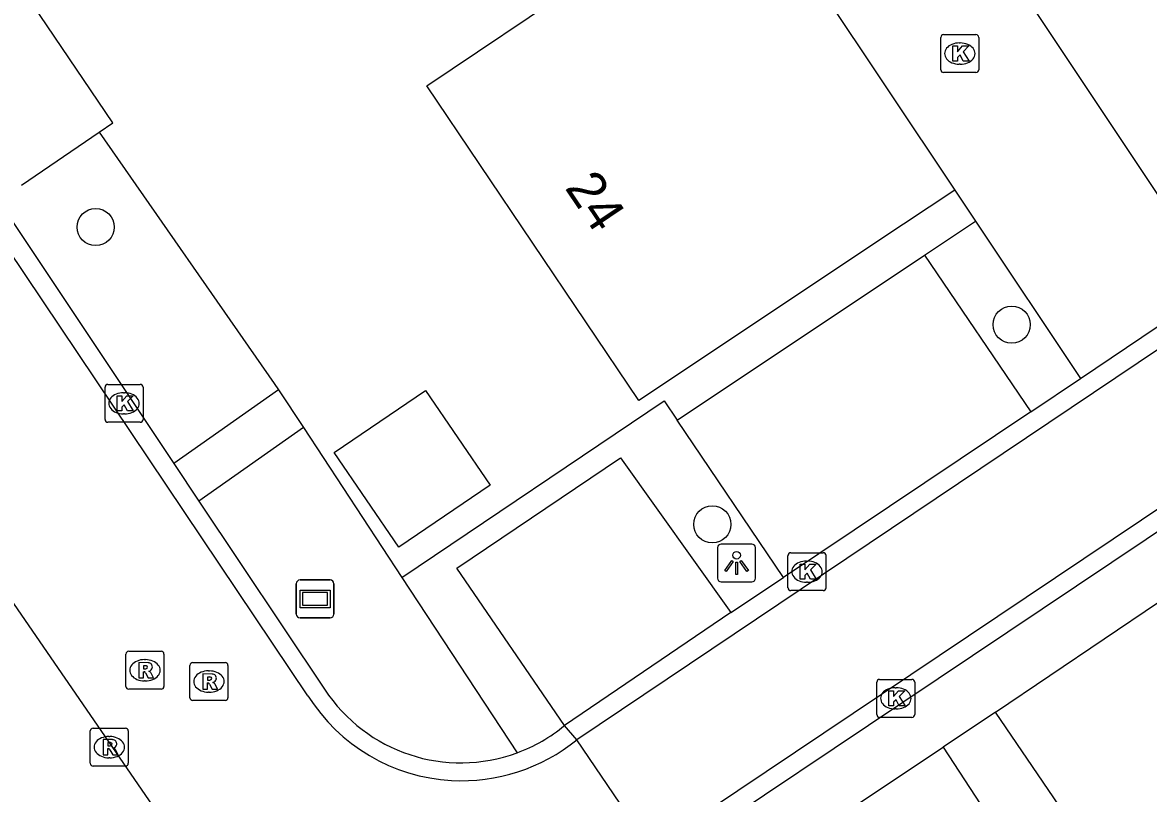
# Model space of a CAD drawing. Extents: x 158797 to 159887, y 384318 to 385255.
# Drawn here: x 158949.74 to 158979.4, y 384546.28 to 384566.6 of the extents above; entities that cross this region are included whole.
import ezdxf

# ---------------------------------------------------------------- set-up
doc = ezdxf.new("R2010")
doc.units = 0
for name, color, linetype in [('IMGEO_Boom', 7, 'Continuous'), ('IMGEO_Erf', 7, 'Continuous'), ('IMGEO_Groenvoorziening', 7, 'Continuous'), ('IMGEO_Haag', 7, 'Continuous'), ('IMGEO_Kolk', 7, 'Continuous'), ('IMGEO_Lichtpunt', 7, 'Continuous'), ('IMGEO_Pand', 7, 'Continuous'), ('IMGEO_Pand_nummerreeks', 7, 'Continuous'), ('IMGEO_Parkeervlak_open', 7, 'Continuous'), ('IMGEO_Rijbaan_lokaal_open', 7, 'Continuous'), ('IMGEO_Rioolput', 7, 'Continuous'), ('IMGEO_Straatnaambord', 7, 'Continuous'), ('IMGEO_Voetpad_open', 7, 'Continuous')]:
    doc.layers.add(name, color=color, linetype=linetype)

msp = doc.modelspace()

# ---------------------------------------------------------------- linework, layer by layer
at = {"layer": 'IMGEO_Boom'}
for centre in [(158951.669, 384561.211), (158975.794, 384558.64), (158967.908, 384553.377)]:
    msp.add_circle(centre, 0.489, dxfattribs=at)
at = {"layer": 'IMGEO_Erf'}
msp.add_lwpolyline([(158974.292, 384562.184), (158974.837, 384561.367)], dxfattribs=at)
at = {"layer": 'IMGEO_Groenvoorziening'}
for points in [[(158951.765, 384563.716), (158956.373, 384557.093), (158956.488, 384556.918)], [(158957.14, 384555.926), (158959.736, 384551.973)]]:
    msp.add_lwpolyline(points, dxfattribs=at)
at = {"layer": 'IMGEO_Haag'}
for points in [[(158973.495, 384560.47), (158974.837, 384561.367)], [(158974.837, 384561.367), (158977.604, 384557.222)], [(158959.736, 384551.973), (158966.637, 384556.632), (158966.983, 384556.12)], [(158959.736, 384551.973), (158962.768, 384547.356)]]:
    msp.add_lwpolyline(points, dxfattribs=at)
at = {"layer": 'IMGEO_Kolk'}
for p, q in [((158974.001, 384566.284), (158974.853, 384566.284)), ((158973.926, 384565.358), (158973.926, 384566.21)), ((158974.414, 384566.064), (158974.439, 384566.064)), ((158974.927, 384566.21), (158974.927, 384565.358)), ((158974.437, 384565.504), (158974.412, 384565.504)), ((158974.853, 384565.284), (158974.001, 384565.284)), ((158951.916, 384556.14), (158951.916, 384556.992)), ((158951.991, 384557.066), (158952.843, 384557.066)), ((158952.404, 384556.846), (158952.429, 384556.846)), ((158952.917, 384556.992), (158952.917, 384556.14)), ((158952.427, 384556.286), (158952.402, 384556.286)), ((158952.843, 384556.066), (158951.991, 384556.066)), ((158969.902, 384551.704), (158969.902, 384552.556)), ((158969.977, 384552.63), (158970.829, 384552.63)), ((158970.39, 384552.41), (158970.415, 384552.41)), ((158970.903, 384552.556), (158970.903, 384551.704)), ((158970.413, 384551.85), (158970.388, 384551.85)), ((158970.829, 384551.63), (158969.977, 384551.63)), ((158972.24, 384548.365), (158972.24, 384549.217)), ((158972.315, 384549.291), (158973.167, 384549.291)), ((158973.241, 384549.217), (158973.241, 384548.365)), ((158972.728, 384549.071), (158972.753, 384549.071)), ((158972.751, 384548.511), (158972.726, 384548.511)), ((158973.167, 384548.291), (158972.315, 384548.291))]:
    msp.add_line(p, q, dxfattribs=at)
for points in [[(158974.001, 384566.284), (158974.853, 384566.284)], [(158973.926, 384565.358), (158973.926, 384566.21)], [(158974.247, 384565.984), (158974.37, 384565.984), (158974.37, 384565.833), (158974.5, 384565.984), (158974.664, 384565.984), (158974.518, 384565.833), (158974.671, 384565.584), (158974.519, 384565.584), (158974.434, 384565.748), (158974.37, 384565.681), (158974.37, 384565.584), (158974.247, 384565.584), (158974.247, 384565.984)], [(158974.927, 384566.21), (158974.927, 384565.358)], [(158974.853, 384565.284), (158974.001, 384565.284)], [(158951.916, 384556.14), (158951.916, 384556.992)], [(158951.991, 384557.066), (158952.843, 384557.066)], [(158952.917, 384556.992), (158952.917, 384556.14)], [(158952.237, 384556.766), (158952.36, 384556.766), (158952.36, 384556.615), (158952.49, 384556.766), (158952.654, 384556.766), (158952.508, 384556.615), (158952.661, 384556.366), (158952.509, 384556.366), (158952.424, 384556.53), (158952.36, 384556.463), (158952.36, 384556.366), (158952.237, 384556.366), (158952.237, 384556.766)], [(158952.843, 384556.066), (158951.991, 384556.066)], [(158969.902, 384551.704), (158969.902, 384552.556)], [(158969.977, 384552.63), (158970.829, 384552.63)], [(158970.903, 384552.556), (158970.903, 384551.704)], [(158970.223, 384552.33), (158970.346, 384552.33), (158970.346, 384552.179), (158970.476, 384552.33), (158970.64, 384552.33), (158970.494, 384552.179), (158970.647, 384551.93), (158970.495, 384551.93), (158970.41, 384552.094), (158970.346, 384552.027), (158970.346, 384551.93), (158970.223, 384551.93), (158970.223, 384552.33)], [(158970.829, 384551.63), (158969.977, 384551.63)], [(158972.24, 384548.365), (158972.24, 384549.217)], [(158972.315, 384549.291), (158973.167, 384549.291)], [(158973.241, 384549.217), (158973.241, 384548.365)], [(158972.561, 384548.991), (158972.684, 384548.991), (158972.684, 384548.84), (158972.814, 384548.991), (158972.978, 384548.991), (158972.832, 384548.84), (158972.985, 384548.591), (158972.833, 384548.591), (158972.748, 384548.755), (158972.684, 384548.688), (158972.684, 384548.591), (158972.561, 384548.591), (158972.561, 384548.991)], [(158973.167, 384548.291), (158972.315, 384548.291)]]:
    msp.add_lwpolyline(points, dxfattribs=at)
for centre, start, end in [((158974.003, 384566.208), 91.552, 178.448), ((158974.003, 384566.208), 91.552, 178.448), ((158974.851, 384566.208), 1.552, 88.448), ((158974.851, 384566.208), 1.552, 88.448), ((158974.003, 384565.36), 181.552, 268.448), ((158974.003, 384565.36), 181.552, 268.448), ((158974.851, 384565.36), 271.552, 358.448), ((158974.851, 384565.36), 271.552, 358.448), ((158951.993, 384556.99), 91.552, 178.448), ((158951.993, 384556.99), 91.552, 178.448), ((158952.841, 384556.99), 1.552, 88.448), ((158952.841, 384556.99), 1.552, 88.448), ((158951.993, 384556.142), 181.552, 268.448), ((158951.993, 384556.142), 181.552, 268.448), ((158952.841, 384556.142), 271.552, 358.448), ((158952.841, 384556.142), 271.552, 358.448), ((158969.979, 384552.554), 91.552, 178.448), ((158969.979, 384552.554), 91.552, 178.448), ((158970.827, 384552.554), 1.552, 88.448), ((158970.827, 384552.554), 1.552, 88.448), ((158969.979, 384551.706), 181.552, 268.448), ((158969.979, 384551.706), 181.552, 268.448), ((158970.827, 384551.706), 271.552, 358.448), ((158970.827, 384551.706), 271.552, 358.448), ((158972.317, 384549.215), 91.552, 178.448), ((158972.317, 384549.215), 91.552, 178.448), ((158973.165, 384549.215), 1.552, 88.448), ((158973.165, 384549.215), 1.552, 88.448), ((158972.317, 384548.367), 181.552, 268.448), ((158972.317, 384548.367), 181.552, 268.448), ((158973.165, 384548.367), 271.552, 358.448), ((158973.165, 384548.367), 271.552, 358.448)]:
    msp.add_arc(centre, 0.0765, start, end, dxfattribs=at)
for centre, major_axis, ratio, start_param, end_param in [((158974.413, 384565.784), (-0.387, 0.002), 0.722429, 4.712389, 7.853982), ((158974.438, 384565.784), (-0.39, 0.002), 0.717154, 1.570796, 4.712389), ((158952.403, 384556.566), (-0.387, 0.002), 0.722429, 4.712389, 7.853982), ((158952.428, 384556.566), (-0.39, 0.002), 0.717154, 1.570796, 4.712389), ((158970.389, 384552.13), (-0.387, 0.002), 0.722429, 4.712389, 7.853982), ((158970.414, 384552.13), (-0.39, 0.002), 0.717154, 1.570796, 4.712389), ((158972.727, 384548.791), (-0.387, 0.002), 0.722429, 4.712389, 7.853982), ((158972.752, 384548.791), (-0.39, 0.002), 0.717154, 1.570796, 4.712389)]:
    msp.add_ellipse(centre, major_axis=major_axis, ratio=ratio, start_param=start_param, end_param=end_param, dxfattribs=at)
at = {"layer": 'IMGEO_Lichtpunt'}
for p, q in [((158968.049, 384552.763), (158968.049, 384551.956)), ((158968.049, 384552.763), (158968.049, 384551.956)), ((158968.951, 384552.858), (158968.143, 384552.858)), ((158968.951, 384552.858), (158968.143, 384552.858)), ((158969.045, 384551.956), (158969.045, 384552.763)), ((158969.045, 384551.956), (158969.045, 384552.763)), ((158968.143, 384551.862), (158968.951, 384551.862)), ((158968.143, 384551.862), (158968.951, 384551.862))]:
    msp.add_line(p, q, dxfattribs=at)
for points in [[(158968.423, 384552.427), (158968.462, 384552.399), (158968.274, 384552.137), (158968.236, 384552.164), (158968.423, 384552.427)], [(158968.525, 384552.379), (158968.572, 384552.379), (158968.572, 384552.057), (158968.525, 384552.057), (158968.525, 384552.379)], [(158968.635, 384552.399), (158968.673, 384552.426), (158968.86, 384552.164), (158968.821, 384552.136), (158968.635, 384552.399)]]:
    msp.add_lwpolyline(points, dxfattribs=at)
msp.add_circle((158968.548, 384552.561), 0.0994, dxfattribs=at)
for centre, start, end in [((158968.143, 384552.763), 90, 180), ((158968.143, 384552.763), 90, 180), ((158968.951, 384552.763), 0, 90), ((158968.951, 384552.763), 0, 90), ((158968.143, 384551.956), 180, 270), ((158968.143, 384551.956), 180, 270), ((158968.951, 384551.956), 270, 0), ((158968.951, 384551.956), 270, 360)]:
    msp.add_arc(centre, 0.0946, start, end, dxfattribs=at)
at = {"layer": 'IMGEO_Pand'}
for points in [[(158980.589, 384560.65), (158975.039, 384568.982), (158976.532, 384569.976), (158975.079, 384572.157), (158979.384, 384575.025), (158980.837, 384572.844), (158983.282, 384574.473), (158983.363, 384574.527)], [(158968.969, 384570.174), (158974.292, 384562.184)], [(158974.292, 384562.184), (158972.943, 384561.285), (158965.971, 384556.642), (158960.393, 384564.934), (158964.417, 384567.646)], [(158960.358, 384556.906), (158962.057, 384554.407), (158959.652, 384552.772), (158957.953, 384555.271), (158960.358, 384556.906)]]:
    msp.add_lwpolyline(points, dxfattribs=at)
at = {"layer": 'IMGEO_Parkeervlak_open'}
for points in [[(158966.983, 384556.12), (158973.495, 384560.47)], [(158973.495, 384560.47), (158976.294, 384556.34)], [(158969.787, 384551.977), (158966.983, 384556.12)], [(158964.019, 384548.077), (158961.181, 384552.224), (158965.488, 384555.132), (158968.395, 384551.05)], [(158979.659, 384551.322), (158982.34, 384547.329), (158978.157, 384544.325), (158975.366, 384548.427)], [(158973.987, 384547.507), (158976.663, 384543.401), (158970.271, 384538.998)]]:
    msp.add_lwpolyline(points, dxfattribs=at)
at = {"layer": 'IMGEO_Rijbaan_lokaal_open'}
for points in [[(158957.261, 384548.86), (158939.124, 384575.906)], [(158996.282, 384569.174), (158964.339, 384547.701)], [(158966.286, 384544.822), (158998.238, 384566.258)], [(158998.536, 384565.846), (158966.547, 384544.403)], [(158949.098, 384561.908), (158953.728, 384554.978)], [(158977.604, 384557.222), (158981.241, 384559.671)], [(158976.294, 384556.34), (158977.604, 384557.222)], [(158976.294, 384556.34), (158969.787, 384551.977)], [(158953.728, 384554.978), (158954.391, 384553.986)], [(158954.391, 384553.986), (158957.7, 384549.033)], [(158955.173, 384543.047), (158948.753, 384552.386)], [(158968.395, 384551.05), (158969.787, 384551.977)], [(158968.395, 384551.05), (158964.019, 384548.077)], [(158964.339, 384547.701), (158964.019, 384548.077)], [(158966.286, 384544.822), (158964.339, 384547.701)]]:
    msp.add_lwpolyline(points, dxfattribs=at)
for centre, radius, start, end in [((158961.309, 384551.396), 4.777, 212.0708, 266.7718), ((158961.285, 384551.371), 4.28, 213.1084, 290.2728), ((158961.296, 384551.356), 4.263, 290.2054, 309.7076), ((158961.312, 384551.395), 4.776, 266.7339, 309.3318)]:
    msp.add_arc(centre, radius, start, end, dxfattribs=at)
at = {"layer": 'IMGEO_Rioolput'}
for p, q in [((158952.541, 384550.032), (158953.393, 384550.032)), ((158952.466, 384549.106), (158952.466, 384549.958)), ((158952.954, 384549.812), (158952.979, 384549.812)), ((158953.467, 384549.958), (158953.467, 384549.106)), ((158954.227, 384549.735), (158955.079, 384549.735)), ((158954.152, 384548.809), (158954.152, 384549.661)), ((158954.64, 384549.515), (158954.665, 384549.515)), ((158955.153, 384549.661), (158955.153, 384548.809)), ((158952.977, 384549.252), (158952.952, 384549.252)), ((158953.393, 384549.032), (158952.541, 384549.032)), ((158954.663, 384548.955), (158954.638, 384548.955)), ((158955.079, 384548.735), (158954.227, 384548.735)), ((158951.528, 384547.079), (158951.528, 384547.931)), ((158951.603, 384548.005), (158952.455, 384548.005)), ((158952.529, 384547.931), (158952.529, 384547.079)), ((158952.016, 384547.785), (158952.041, 384547.785)), ((158952.455, 384547.005), (158951.603, 384547.005)), ((158952.039, 384547.225), (158952.014, 384547.225))]:
    msp.add_line(p, q, dxfattribs=at)
for points in [[(158952.541, 384550.032), (158953.393, 384550.032)], [(158952.466, 384549.106), (158952.466, 384549.958)], [(158953.055, 384549.73), (158952.803, 384549.732), (158952.803, 384549.332)], [(158953.467, 384549.958), (158953.467, 384549.106)], [(158954.227, 384549.735), (158955.079, 384549.735)], [(158952.803, 384549.332), (158952.927, 384549.332), (158952.927, 384549.494), (158952.938, 384549.494)], [(158952.981, 384549.651), (158952.927, 384549.651), (158952.927, 384549.57)], [(158952.927, 384549.57), (158952.979, 384549.57)], [(158952.985, 384549.465), (158953.056, 384549.332), (158953.196, 384549.332), (158953.131, 384549.458)], [(158954.152, 384548.809), (158954.152, 384549.661)], [(158954.741, 384549.433), (158954.489, 384549.435), (158954.489, 384549.035)], [(158955.153, 384549.661), (158955.153, 384548.809)], [(158954.489, 384549.035), (158954.613, 384549.035), (158954.613, 384549.197), (158954.624, 384549.197)], [(158954.667, 384549.354), (158954.613, 384549.354), (158954.613, 384549.273)], [(158954.613, 384549.273), (158954.665, 384549.273)], [(158954.671, 384549.168), (158954.742, 384549.035), (158954.882, 384549.035), (158954.817, 384549.161)], [(158953.393, 384549.032), (158952.541, 384549.032)], [(158955.079, 384548.735), (158954.227, 384548.735)], [(158951.528, 384547.079), (158951.528, 384547.931)], [(158951.603, 384548.005), (158952.455, 384548.005)], [(158952.529, 384547.931), (158952.529, 384547.079)], [(158952.117, 384547.703), (158951.865, 384547.705), (158951.865, 384547.305)], [(158952.043, 384547.624), (158951.989, 384547.624), (158951.989, 384547.543)], [(158951.865, 384547.305), (158951.989, 384547.305), (158951.989, 384547.467), (158952, 384547.467)], [(158951.989, 384547.543), (158952.041, 384547.543)], [(158952.047, 384547.438), (158952.118, 384547.305), (158952.258, 384547.305), (158952.193, 384547.431)], [(158952.455, 384547.005), (158951.603, 384547.005)]]:
    msp.add_lwpolyline(points, dxfattribs=at)
for centre, radius, start, end in [((158952.543, 384549.956), 0.0765, 91.552, 178.448), ((158952.543, 384549.956), 0.0765, 91.552, 178.448), ((158953.391, 384549.956), 0.0765, 1.552, 88.448), ((158953.391, 384549.956), 0.0765, 1.552, 88.448), ((158953.054, 384549.62), 0.109, 350.3612, 89.416), ((158954.229, 384549.659), 0.0765, 91.552, 178.448), ((158954.229, 384549.659), 0.0765, 91.552, 178.448), ((158955.077, 384549.659), 0.0765, 1.552, 88.448), ((158955.077, 384549.659), 0.0765, 1.552, 88.448), ((158952.937, 384549.441), 0.0533, 26.0293, 88.6989), ((158952.963, 384549.759), 0.19, 274.7715, 282.9687), ((158952.987, 384549.555), 0.0964, 77.0061, 93.1865), ((158953.001, 384549.612), 0.0378, 276.6634, 79.6772), ((158953.052, 384549.62), 0.112, 277.5842, 350.9817), ((158953.036, 384549.405), 0.108, 29.5134, 73.7905), ((158954.74, 384549.323), 0.109, 350.3612, 89.416), ((158952.543, 384549.108), 0.0765, 181.552, 268.448), ((158952.543, 384549.108), 0.0765, 181.552, 268.448), ((158953.391, 384549.108), 0.0765, 271.552, 358.448), ((158953.391, 384549.108), 0.0765, 271.552, 358.448), ((158954.623, 384549.144), 0.0533, 26.0293, 88.6989), ((158954.649, 384549.462), 0.19, 274.7715, 282.9687), ((158954.673, 384549.258), 0.0964, 77.0061, 93.1865), ((158954.687, 384549.315), 0.0378, 276.6634, 79.6772), ((158954.738, 384549.323), 0.112, 277.5842, 350.9817), ((158954.722, 384549.108), 0.108, 29.5134, 73.7905), ((158954.229, 384548.811), 0.0765, 181.552, 268.448), ((158954.229, 384548.811), 0.0765, 181.552, 268.448), ((158955.077, 384548.811), 0.0765, 271.552, 358.448), ((158955.077, 384548.811), 0.0765, 271.552, 358.448), ((158951.605, 384547.929), 0.0765, 91.552, 178.448), ((158951.605, 384547.929), 0.0765, 91.552, 178.448), ((158952.453, 384547.929), 0.0765, 1.552, 88.448), ((158952.453, 384547.929), 0.0765, 1.552, 88.448), ((158952.049, 384547.528), 0.0964, 77.0061, 93.1865), ((158952.063, 384547.585), 0.0378, 276.6634, 79.6772), ((158952.116, 384547.593), 0.109, 350.3612, 89.416), ((158951.999, 384547.414), 0.0533, 26.0293, 88.6989), ((158952.025, 384547.732), 0.19, 274.7715, 282.9687), ((158952.114, 384547.593), 0.112, 277.5842, 350.9817), ((158952.098, 384547.378), 0.108, 29.5134, 73.7905), ((158951.605, 384547.081), 0.0765, 181.552, 268.448), ((158951.605, 384547.081), 0.0765, 181.552, 268.448), ((158952.453, 384547.081), 0.0765, 271.552, 358.448), ((158952.453, 384547.081), 0.0765, 271.552, 358.448)]:
    msp.add_arc(centre, radius, start, end, dxfattribs=at)
for centre, major_axis, ratio, start_param, end_param in [((158952.953, 384549.532), (-0.387, 0.002), 0.722429, 4.712389, 7.853982), ((158952.978, 384549.532), (-0.39, 0.002), 0.717154, 1.570796, 4.712389), ((158954.639, 384549.235), (-0.387, 0.002), 0.722429, 4.712389, 7.853982), ((158954.664, 384549.235), (-0.39, 0.002), 0.717154, 1.570796, 4.712389), ((158952.015, 384547.505), (-0.387, 0.002), 0.722429, 4.712389, 7.853982), ((158952.04, 384547.505), (-0.39, 0.002), 0.717154, 1.570796, 4.712389)]:
    msp.add_ellipse(centre, major_axis=major_axis, ratio=ratio, start_param=start_param, end_param=end_param, dxfattribs=at)
at = {"layer": 'IMGEO_Straatnaambord'}
for p, q in [((158956.954, 384551.011), (158956.954, 384551.811)), ((158956.954, 384551.811), (158956.954, 384551.011)), ((158957.054, 384551.911), (158957.844, 384551.911)), ((158957.844, 384551.911), (158957.054, 384551.911)), ((158957.944, 384551.811), (158957.944, 384551.011)), ((158957.944, 384551.011), (158957.944, 384551.811)), ((158957.844, 384550.911), (158957.054, 384550.911)), ((158957.054, 384550.911), (158957.844, 384550.911))]:
    msp.add_line(p, q, dxfattribs=at)
for points in [[(158957.055, 384551.643), (158957.843, 384551.643), (158957.843, 384551.179), (158957.055, 384551.179), (158957.055, 384551.643)], [(158957.12, 384551.578), (158957.12, 384551.244), (158957.778, 384551.244), (158957.778, 384551.578), (158957.12, 384551.578)]]:
    msp.add_lwpolyline(points, dxfattribs=at)
for centre, start, end in [((158957.054, 384551.811), 90, 180), ((158957.054, 384551.811), 90, 180), ((158957.844, 384551.811), 0, 90), ((158957.844, 384551.811), 360, 90), ((158957.054, 384551.011), 180, 270), ((158957.054, 384551.011), 180, 270), ((158957.844, 384551.011), 270, 0), ((158957.844, 384551.011), 270, 0)]:
    msp.add_arc(centre, 0.1, start, end, dxfattribs=at)
at = {"layer": 'IMGEO_Voetpad_open'}
for points in [[(158951.765, 384563.716), (158952.121, 384563.96), (158949.042, 384568.513)], [(158949.717, 384562.315), (158951.765, 384563.716)], [(158956.488, 384556.918), (158953.728, 384554.978)], [(158956.488, 384556.918), (158957.14, 384555.926)], [(158957.14, 384555.926), (158954.391, 384553.986)], [(158975.366, 384548.427), (158979.659, 384551.322)], [(158975.366, 384548.427), (158973.987, 384547.507)], [(158967.439, 384543.136), (158973.987, 384547.507)]]:
    msp.add_lwpolyline(points, dxfattribs=at)

# ---------------------------------------------------------------- texts
at = {"layer": 'IMGEO_Pand_nummerreeks'}
msp.add_text('24', height=1, rotation=303.9304, dxfattribs=at).set_placement((158964.009, 384562.245))

doc.saveas('drawing.dxf')
